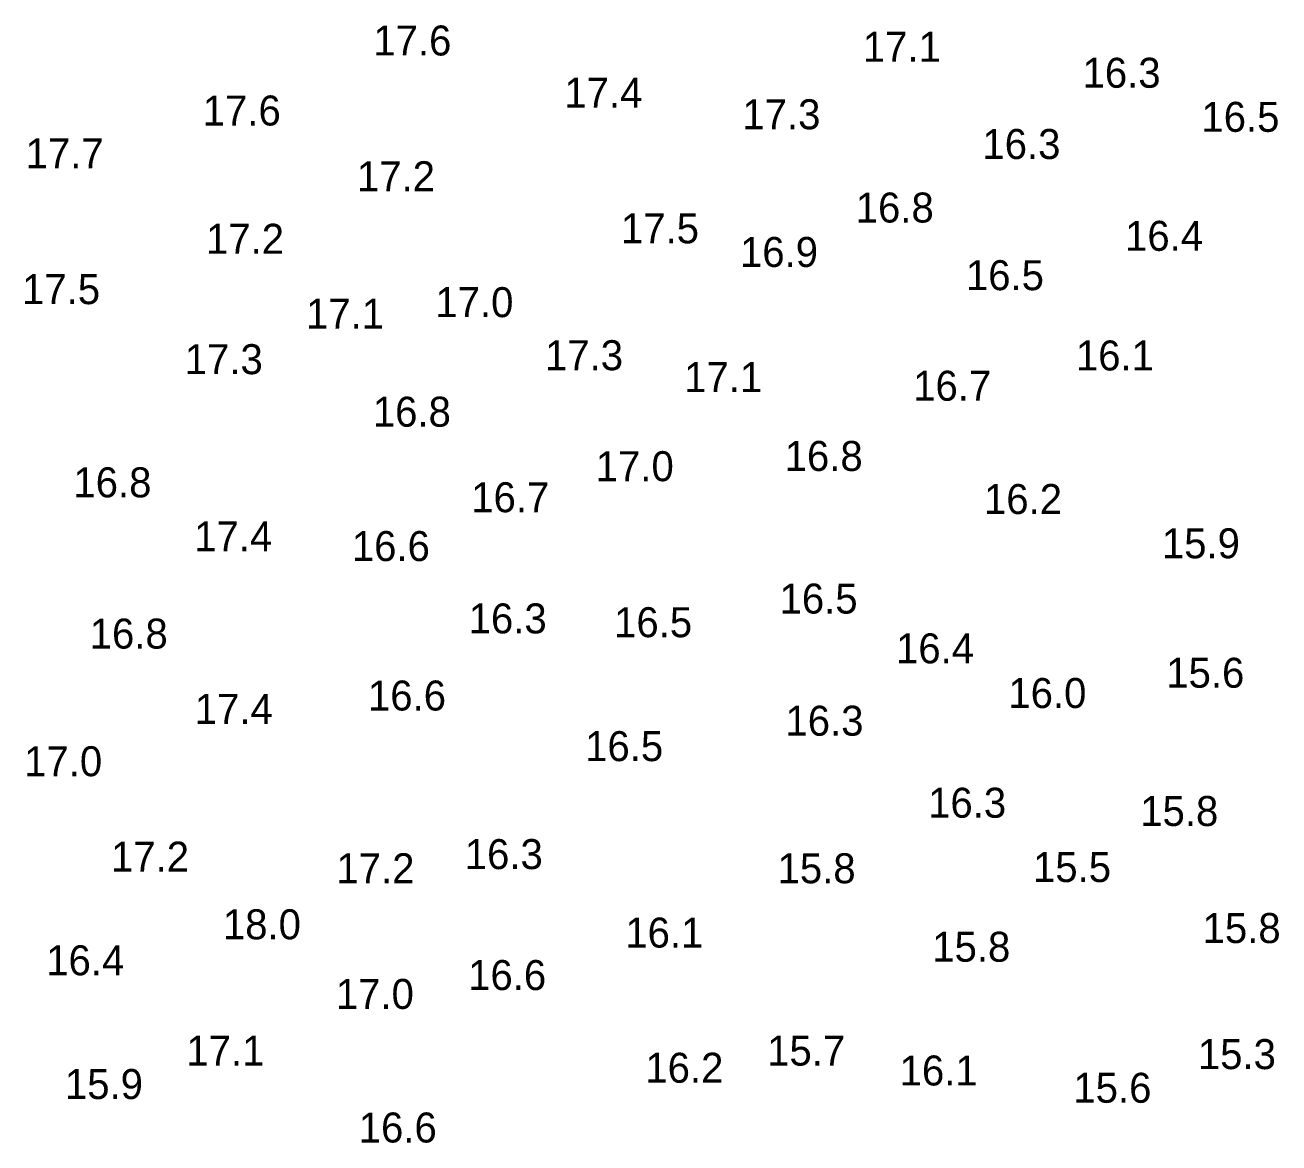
# Model space of a CAD drawing. Extents: x 1023796 to 1112670, y 656573 to 837340.
# Drawn here: x 1101371.4 to 1101580.5, y 690408.2 to 690594.7 of the extents above; entities that cross this region are included whole.
import ezdxf

# ---------------------------------------------------------------- set-up
doc = ezdxf.new("R2010")
doc.units = 0
doc.layers.add('V-TOPO-SOUN', color=7, linetype='Continuous')

msp = doc.modelspace()

# ---------------------------------------------------------------- texts
at = {"layer": 'V-TOPO-SOUN'}
for s, p in [('17.6 ', (1101429.46, 690589.62)), ('17.1 ', (1101511.08, 690588.57)), ('16.3 ', (1101547.72, 690584.24)), ('17.4 ', (1101461.31, 690580.92)), ('17.6 ', (1101401.02, 690577.94)), ('17.3 ', (1101491, 690577.32)), ('16.5 ', (1101567.54, 690576.89)), ('16.3 ', (1101531.02, 690572.36)), ('17.7 ', (1101371.48, 690570.79)), ('17.2 ', (1101426.73, 690566.98)), ('16.8 ', (1101509.9, 690561.76)), ('17.2 ', (1101401.56, 690556.55)), ('17.5 ', (1101470.75, 690558.29)), ('16.4 ', (1101554.81, 690557.04)), ('16.9 ', (1101490.6, 690554.35)), ('16.5 ', (1101528.27, 690550.48)), ('17.5 ', (1101370.89, 690548.15)), ('17.1 ', (1101418.24, 690544.05)), ('17.0 ', (1101439.81, 690545.98)), ('17.3 ', (1101398.02, 690536.47)), ('17.3 ', (1101458.09, 690537.13)), ('16.1 ', (1101546.61, 690537.09)), ('17.1 ', (1101481.29, 690533.48)), ('16.7 ', (1101519.48, 690532.04)), ('16.8 ', (1101429.38, 690527.71)), ('16.8 ', (1101498.05, 690520.33)), ('17.0 ', (1101466.55, 690518.62)), ('16.8 ', (1101379.45, 690515.93)), ('16.7 ', (1101445.79, 690513.44)), ('16.2 ', (1101531.29, 690513.14)), ('17.4 ', (1101399.59, 690506.91)), ('16.6 ', (1101425.88, 690505.3)), ('15.9 ', (1101560.95, 690505.76)), ('16.5 ', (1101497.2, 690496.54)), ('16.3 ', (1101445.36, 690493.23)), ('16.5 ', (1101469.61, 690492.6)), ('16.8 ', (1101382.17, 690490.7)), ('16.4 ', (1101516.62, 690488.24)), ('15.6 ', (1101561.68, 690484.17)), ('16.6 ', (1101428.57, 690480.37)), ('16.0 ', (1101535.35, 690480.79)), ('17.4 ', (1101399.69, 690478.14)), ('16.3 ', (1101498.18, 690476.17)), ('16.5 ', (1101464.78, 690471.93)), ('17.0 ', (1101371.24, 690469.41)), ('16.3 ', (1101521.97, 690462.49)), ('15.8 ', (1101557.34, 690461.11)), ('17.2 ', (1101385.72, 690453.5)), ('16.3 ', (1101444.71, 690453.92)), ('17.2 ', (1101423.31, 690451.56)), ('15.8 ', (1101496.87, 690451.56)), ('15.5 ', (1101539.46, 690451.76)), ('18.0 ', (1101404.38, 690442.21)), ('15.8 ', (1101567.74, 690441.59)), ('16.1 ', (1101471.48, 690440.83)), ('15.8 ', (1101522.66, 690438.47)), ('16.4 ', (1101374.92, 690436.21)), ('16.6 ', (1101445.27, 690433.75)), ('17.0 ', (1101423.21, 690430.6)), ('17.1 ', (1101398.29, 690421.15)), ('15.7 ', (1101495.13, 690421.15)), ('15.3 ', (1101566.95, 690420.56)), ('16.2 ', (1101474.82, 690418.29)), ('16.1 ', (1101517.22, 690417.83)), ('15.9 ', (1101378.04, 690415.57)), ('15.6 ', (1101546.19, 690414.95)), ('16.6 ', (1101427.03, 690408.32))]:
    msp.add_text(s, height=5, dxfattribs=at).set_placement(p)

doc.saveas('drawing.dxf')
